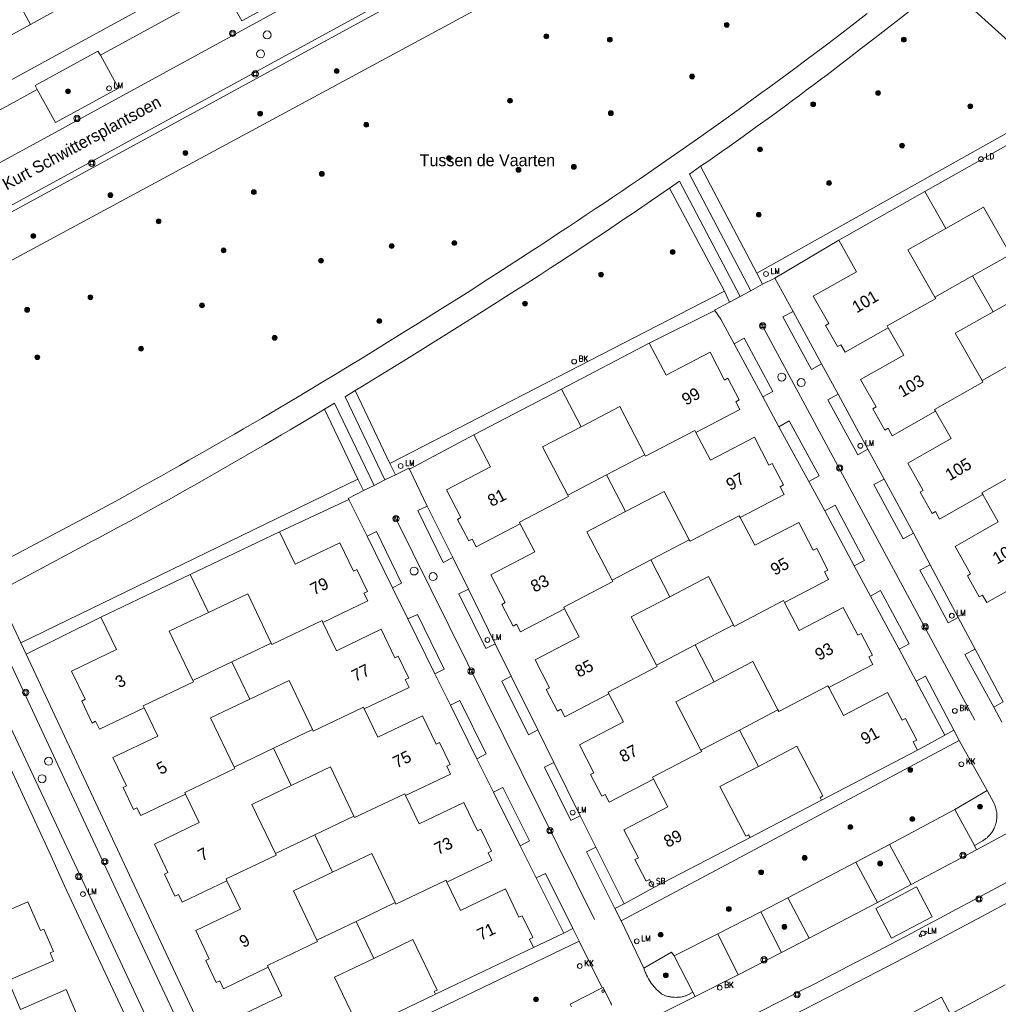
# Model space of a CAD drawing. Header units: metres. Extents: x 138165 to 154469, y 480134 to 494189.
# Tile 583 of 656: x 146510 to 146612, y 487238 to 487340. Entities that reach past the tile are written whole.
import ezdxf

# ---------------------------------------------------------------- set-up
doc = ezdxf.new("R2010")
doc.units = ezdxf.units.M
doc.header["$LTSCALE"] = 0.001
doc.header["$MEASUREMENT"] = 0
for name, color, linetype, lineweight in [('Level 5', 7, 'Continuous', 0), ('TOP-L-terrein schutting raster hek leuning', 7, 'Continuous', 0), ('TOP-L-topo objecten punt', 7, 'Continuous', 0), ('TOP-L-topo objecten vlak', 7, 'Continuous', 0), ('TOP-L-verharding molgoot', 7, 'Continuous', 0), ('TOP-T-topo huisnummering naamgeving', 7, 'Continuous', 0)]:
    doc.layers.add(name, color=color, linetype=linetype, lineweight=lineweight)
doc.styles.add('Style-INTL_ISO', font='INTL_ISO.shx')
doc.styles.add('Style-STANDARD', font='STANDARD.shx')

# ---------------------------------------------------------------- blocks, each defined once
blk = doc.blocks.new('24')
at = {"layer": 'TOP-L-topo objecten punt', "color": 7, "linetype": 'Continuous', "lineweight": 0}
for radius in [0.025, 0.0182, 0.0115, 0.005]:
    blk.add_circle((0, 0), radius, dxfattribs=at)
blk = doc.blocks.new('121')
at = {"layer": 'TOP-L-topo objecten punt', "color": 7, "linetype": 'Continuous', "lineweight": 0}
blk.add_circle((0, 0), 0.025, dxfattribs=at)
at = {"layer": 'TOP-L-topo objecten punt', "color": 7, "linetype": 'Continuous', "lineweight": 0, "style": 'Style-STANDARD'}
blk.add_text('LD', height=0.06, dxfattribs=at).set_placement((0.0483, 0))
blk = doc.blocks.new('*U13')
at = {"layer": 'Level 5', "color": 7, "linetype": 'Continuous', "lineweight": 0}
blk.add_circle((0, 0), 0.0415, dxfattribs=at)
blk = doc.blocks.new('150')
at = {"layer": 'Level 5', "color": 7, "linetype": 'Continuous', "lineweight": 0}
blk.add_blockref('*U13', (0, 0), dxfattribs=at)
blk = doc.blocks.new('72')
at = {"layer": 'TOP-L-topo objecten punt', "color": 7, "linetype": 'Continuous', "lineweight": 0}
blk.add_circle((0, 0), 0.025, dxfattribs=at)
at = {"layer": 'TOP-L-topo objecten punt', "color": 7, "linetype": 'Continuous', "lineweight": 0, "style": 'Style-STANDARD'}
blk.add_text('BK', height=0.06, dxfattribs=at).set_placement((0.0483, 0))
blk = doc.blocks.new('39')
at = {"layer": 'TOP-L-topo objecten punt', "color": 7, "linetype": 'Continuous', "lineweight": 0}
for p, q in [((0.0175, 0.0175), (-0.0175, 0.0175)), ((-0.0175, 0.0175), (-0.0175, -0.0175)), ((0.0175, 0.0175), (0.0175, -0.0175)), ((0.0175, -0.0175), (-0.0175, -0.0175))]:
    blk.add_line(p, q, dxfattribs=at)
blk.add_circle((0, 0), 0.0332, dxfattribs=at)
blk = doc.blocks.new('16')
at = {"layer": 'TOP-L-topo objecten punt', "color": 7, "linetype": 'Continuous', "lineweight": 0}
blk.add_circle((0, 0), 0.025, dxfattribs=at)
at = {"layer": 'TOP-L-topo objecten punt', "color": 7, "linetype": 'Continuous', "lineweight": 0, "style": 'Style-STANDARD'}
blk.add_text('LM', height=0.06, dxfattribs=at).set_placement((0.0483, 0))
blk = doc.blocks.new('10')
at = {"layer": 'TOP-L-topo objecten punt', "linetype": 'Continuous', "lineweight": 0}
blk.add_circle((0, 0), 0.0125, dxfattribs=at)
blk = doc.blocks.new('119')
at = {"layer": 'TOP-L-topo objecten punt', "color": 7, "linetype": 'Continuous', "lineweight": 0}
blk.add_circle((0, 0), 0.025, dxfattribs=at)
at = {"layer": 'TOP-L-topo objecten punt', "color": 7, "linetype": 'Continuous', "lineweight": 0, "style": 'Style-STANDARD'}
blk.add_text('KK', height=0.06, dxfattribs=at).set_placement((0.0483, 0))
blk = doc.blocks.new('175')
at = {"layer": 'TOP-L-topo objecten punt', "color": 7, "linetype": 'Continuous', "lineweight": 0}
blk.add_circle((0, 0), 0.025, dxfattribs=at)
at = {"layer": 'TOP-L-topo objecten punt', "color": 7, "linetype": 'Continuous', "lineweight": 0, "style": 'Style-STANDARD'}
blk.add_text('SB', height=0.06, dxfattribs=at).set_placement((0.0483, 0))

msp = doc.modelspace()

# ---------------------------------------------------------------- linework, layer by layer
at = {"layer": 'TOP-L-terrein schutting raster hek leuning', "flags": 128}
msp.add_lwpolyline([(146576.22, 487249.72), (146573.11, 487248.02), (146570.16, 487253.91)], dxfattribs=at)
at = {"layer": 'TOP-L-topo objecten vlak', "flags": 128}
for points in [[(146577.07, 487351.77), (146496.63, 487308.31), (146495.15, 487308.7), (146493.67, 487311.69), (146575.56, 487356.33), (146577.79, 487353.39), (146577.07, 487351.77)], [(146537.05, 487349.17), (146487.73, 487322.21)], [(146511.23, 487339.72), (146506.77, 487347.88)], [(146494.34, 487312.72), (146496.03, 487313.66), (146555.28, 487346.03)], [(146533.1, 487344.49), (146535, 487341.03), (146533.26, 487340.07), (146531.33, 487343.52)], [(146542.24, 487344.03), (146497.99, 487319.84)], [(146518.53, 487336.52), (146531.33, 487343.52)], [(146581.09, 487324.92), (146581.83, 487325.43), (146582.57, 487325.95), (146583.31, 487326.47), (146584.05, 487326.99), (146585.53, 487328.04), (146586.99, 487329.1), (146588.46, 487330.16), (146589.92, 487331.23), (146590.65, 487331.77), (146591.38, 487332.31), (146592.1, 487332.84), (146592.83, 487333.39), (146593.55, 487333.93), (146594.27, 487334.47), (146595.71, 487335.57), (146596.43, 487336.12), (146597.87, 487337.22), (146599, 487338.1), (146606.53, 487343.98)], [(146606.53, 487343.98), (146612.8, 487338.3), (146619.51, 487332.01)], [(146511.23, 487339.72), (146515.79, 487342.22)], [(146598.45, 487340.85), (146596.9, 487339.65), (146595.34, 487338.46), (146593.78, 487337.28), (146593, 487336.69), (146592.21, 487336.1), (146590.64, 487334.92), (146589.07, 487333.76), (146588.27, 487333.18), (146587.48, 487332.6), (146585.9, 487331.45), (146585.1, 487330.87), (146583.51, 487329.73), (146582.92, 487329.31), (146581.1, 487328.03), (146579.28, 487326.75), (146577.45, 487325.48), (146576.54, 487324.85), (146575.62, 487324.22), (146574.7, 487323.59), (146573.78, 487322.96), (146572.86, 487322.33), (146571.94, 487321.71), (146571.02, 487321.09), (146570.09, 487320.47), (146569.17, 487319.85), (146568.24, 487319.23), (146567.32, 487318.61), (146566.39, 487318), (146564.53, 487316.77), (146563.6, 487316.16), (146561.73, 487314.95), (146559.86, 487313.74), (146558.92, 487313.14), (146557.05, 487311.95), (146556.11, 487311.35), (146554.22, 487310.16), (146552.34, 487308.98), (146551.39, 487308.4), (146550.26, 487307.7), (146548.41, 487306.54), (146547.48, 487305.96), (146545.62, 487304.82), (146544.69, 487304.25), (146542.82, 487303.11), (146541.89, 487302.54), (146540.02, 487301.42), (146539.08, 487300.86), (146537.2, 487299.74), (146535.32, 487298.63), (146533.43, 487297.53), (146532.49, 487296.98), (146531.54, 487296.43), (146529.65, 487295.34), (146527.75, 487294.26), (146526.8, 487293.72), (146525.85, 487293.19), (146524.9, 487292.65), (146522.99, 487291.59), (146521.08, 487290.53), (146520.12, 487290.01), (146519.16, 487289.48), (146517.94, 487288.82), (146506.63, 487282.85)], [(146506.49, 487337.13), (146511.23, 487339.72)], [(146511.92, 487332.92), (146511.7, 487333.35), (146518.26, 487336.94), (146518.53, 487336.52)], [(146518.53, 487336.52), (146520.42, 487333.06), (146513.85, 487329.47), (146511.92, 487332.92)], [(146505.1, 487329.21), (146511.92, 487332.92)], [(146586.94, 487313.76), (146619.51, 487332.01)], [(146613.45, 487327.38), (146604.47, 487322.29)], [(146581.09, 487324.92), (146579.92, 487324.09), (146586.32, 487311.94)], [(146586.94, 487313.76), (146581.09, 487324.92)], [(146585.21, 487311.36), (146578.9, 487323.38), (146577.85, 487322.64)], [(146545.07, 487301.53), (146545.84, 487301.99), (146547.64, 487303.1), (146550.42, 487304.82), (146553.2, 487306.55), (146555.98, 487308.28), (146558.74, 487310.03), (146561.51, 487311.78), (146562.89, 487312.65), (146564.27, 487313.53), (146565.41, 487314.28), (146566.37, 487314.91), (146568.29, 487316.18), (146569.25, 487316.82), (146571.17, 487318.1), (146573.08, 487319.39), (146574.04, 487320.04), (146575.95, 487321.34), (146577.85, 487322.64)], [(146577.85, 487322.64), (146583.57, 487311.9)], [(146604.47, 487322.29), (146595.49, 487317.2)], [(146606.64, 487318.44), (146604.47, 487322.29)], [(146606.64, 487318.44), (146610.59, 487320.67), (146613.39, 487315.73)], [(146605.5, 487311.27), (146602.7, 487316.21), (146606.64, 487318.44)], [(146595.49, 487317.2), (146588.83, 487313.27)], [(146595.49, 487317.2), (146597.34, 487313.93), (146592.83, 487311.38), (146594.45, 487308.53), (146594.1, 487308.33), (146595.35, 487306.12), (146595.7, 487306.32), (146596.14, 487305.53), (146600.65, 487308.08)], [(146613.39, 487315.73), (146609.44, 487313.5)], [(146587.52, 487312.62), (146586.94, 487313.76)], [(146609.44, 487313.5), (146605.5, 487311.27)], [(146609.44, 487313.5), (146611.57, 487309.74)], [(146586.32, 487311.94), (146587.52, 487312.62)], [(146588.83, 487313.27), (146587.52, 487312.62)], [(146590.74, 487309.78), (146588.83, 487313.27)], [(146583.57, 487311.9), (146548.7, 487293.93)], [(146583.57, 487311.9), (146584.09, 487310.75)], [(146584.09, 487310.75), (146585.21, 487311.36)], [(146586.32, 487311.94), (146585.21, 487311.36)], [(146611.57, 487309.74), (146615.52, 487311.97), (146618.31, 487307.03)], [(146584.09, 487310.75), (146582.53, 487309.91), (146582.57, 487309.89)], [(146600.65, 487308.08), (146600.55, 487308.27), (146605.59, 487311.12), (146605.5, 487311.27)], [(146492.05, 487309.46), (146506.04, 487279.63), (146521.85, 487245.84), (146533.75, 487220.46), (146534.42, 487219.08)], [(146582.57, 487309.89), (146575.74, 487306.47)], [(146582.57, 487309.89), (146583.18, 487308.97), (146584.58, 487306.42)], [(146593.7, 487304.31), (146592.64, 487303.74), (146589.66, 487309.23), (146590.74, 487309.78)], [(146590.74, 487309.78), (146593.7, 487304.31)], [(146610.43, 487302.57), (146607.63, 487307.51), (146611.57, 487309.74)], [(146531.7, 487218.19), (146517.4, 487248.8), (146503.48, 487278.44), (146489.7, 487307.81), (146489.67, 487307.89)], [(146600.65, 487308.08), (146602.27, 487305.23), (146597.76, 487302.68), (146599.38, 487299.83), (146599.03, 487299.63), (146600.28, 487297.42), (146600.63, 487297.62), (146601.07, 487296.83), (146605.58, 487299.38)], [(146575.74, 487306.47), (146566.59, 487301.69)], [(146580.58, 487297.17), (146585.18, 487299.57), (146584.76, 487300.37), (146585.11, 487300.56), (146583.94, 487302.81), (146583.58, 487302.62), (146582.07, 487305.53), (146577.48, 487303.13), (146575.74, 487306.47)], [(146584.58, 487306.42), (146585.64, 487306.99), (146588.63, 487301.45), (146587.57, 487300.88)], [(146587.57, 487300.88), (146584.58, 487306.42)], [(146595.43, 487301.15), (146593.7, 487304.31)], [(146614.37, 487304.8), (146610.43, 487302.57)], [(146605.58, 487299.38), (146605.48, 487299.57), (146610.52, 487302.42), (146610.43, 487302.57)], [(146545.07, 487301.53), (146544.03, 487300.89), (146548.17, 487292.21)], [(146548.7, 487293.93), (146545.07, 487301.53)], [(146566.59, 487301.69), (146557.44, 487296.92)], [(146566.59, 487301.69), (146568.63, 487297.77)], [(146598.51, 487295.44), (146597.47, 487294.84), (146594.36, 487300.58), (146595.43, 487301.15)], [(146595.43, 487301.15), (146598.51, 487295.44)], [(146547.04, 487291.64), (146542.91, 487300.21), (146541.87, 487299.59)], [(146587.57, 487300.88), (146589.25, 487297.77)], [(146507.71, 487280.53), (146517.67, 487285.82), (146518.37, 487286.19), (146520.2, 487287.18), (146521.12, 487287.68), (146522.03, 487288.17), (146523.86, 487289.18), (146524.77, 487289.68), (146525.67, 487290.19), (146526.58, 487290.7), (146527.49, 487291.21), (146528.4, 487291.72), (146530.21, 487292.74), (146531.11, 487293.26), (146532.91, 487294.3), (146533.81, 487294.82), (146534.71, 487295.34), (146535.61, 487295.87), (146537.4, 487296.92), (146538.3, 487297.45), (146540.09, 487298.52), (146540.98, 487299.05), (146541.87, 487299.59)], [(146541.87, 487299.59), (146545.36, 487292.28)], [(146568.63, 487297.77), (146572.65, 487299.87), (146575.27, 487294.83)], [(146605.58, 487299.38), (146607.2, 487296.53), (146602.69, 487293.98), (146604.3, 487291.12), (146603.96, 487290.93), (146605.21, 487288.72), (146605.56, 487288.91), (146606, 487288.13), (146610.51, 487290.68)], [(146589.25, 487297.77), (146590.33, 487298.37), (146593.44, 487292.64), (146592.35, 487292.07)], [(146567.24, 487290.64), (146564.61, 487295.68), (146568.63, 487297.77)], [(146575.27, 487294.83), (146575.35, 487294.68), (146580.49, 487297.36), (146580.58, 487297.17)], [(146585.21, 487288.31), (146589.8, 487290.7), (146589.38, 487291.51), (146589.74, 487291.69), (146588.56, 487293.94), (146588.21, 487293.76), (146586.69, 487296.66), (146582.1, 487294.27), (146580.58, 487297.17)], [(146592.35, 487292.07), (146589.25, 487297.77)], [(146557.44, 487296.92), (146550.74, 487293.35)], [(146557.44, 487296.92), (146559.18, 487293.59), (146554.58, 487291.19), (146556.1, 487288.29), (146555.74, 487288.1), (146556.92, 487285.85), (146557.27, 487286.03), (146557.69, 487285.23), (146562.28, 487287.63)], [(146600.21, 487292.31), (146598.51, 487295.44)], [(146549.27, 487292.76), (146548.7, 487293.93)], [(146575.27, 487294.83), (146571.26, 487292.74)], [(146550.74, 487293.35), (146550.68, 487293.45), (146549.27, 487292.76)], [(146552.59, 487289.49), (146550.74, 487293.35)], [(146610.51, 487290.68), (146610.4, 487290.86), (146615.44, 487293.72), (146615.36, 487293.87)], [(146545.36, 487292.28), (146510.22, 487275.24)], [(146545.36, 487292.28), (146545.93, 487291.13)], [(146548.17, 487292.21), (146547.04, 487291.64)], [(146548.17, 487292.21), (146549.27, 487292.76)], [(146571.26, 487292.74), (146567.24, 487290.64)], [(146573.26, 487288.91), (146571.26, 487292.74)], [(146592.35, 487292.07), (146594.02, 487289)], [(146603.27, 487286.65), (146602.19, 487286.07), (146599.16, 487291.73), (146600.21, 487292.31)], [(146600.21, 487292.31), (146603.27, 487286.65)], [(146545.93, 487291.13), (146544.36, 487290.29), (146544.41, 487290.19)], [(146545.93, 487291.13), (146547.04, 487291.64)], [(146573.26, 487288.91), (146577.27, 487291), (146579.9, 487285.97)], [(146544.41, 487290.19), (146537.19, 487286.82)], [(146544.41, 487290.19), (146546.32, 487286.36)], [(146562.28, 487287.63), (146562.19, 487287.81), (146567.32, 487290.49), (146567.24, 487290.64)], [(146610.51, 487290.68), (146612.12, 487287.83), (146607.62, 487285.28), (146609.23, 487282.42), (146608.89, 487282.23), (146610.14, 487280.02), (146610.48, 487280.21), (146610.93, 487279.43), (146615.44, 487281.98)], [(146555.25, 487284.13), (146554.26, 487283.62), (146551.61, 487289.03), (146552.59, 487289.49)], [(146552.59, 487289.49), (146555.25, 487284.13)], [(146571.87, 487281.78), (146569.24, 487286.81), (146573.26, 487288.91)], [(146594.02, 487289), (146595.1, 487289.57), (146598.16, 487283.82), (146597.09, 487283.27)], [(146597.09, 487283.27), (146594.02, 487289)], [(146585.21, 487288.31), (146585.11, 487288.49), (146579.98, 487285.82), (146579.9, 487285.97)], [(146589.83, 487279.44), (146594.43, 487281.84), (146594.01, 487282.64), (146594.36, 487282.82), (146593.19, 487285.08), (146592.83, 487284.89), (146591.32, 487287.79), (146586.73, 487285.4), (146585.21, 487288.31)], [(146537.19, 487286.82), (146527.88, 487282.37)], [(146541.71, 487277.36), (146546.38, 487279.6), (146545.99, 487280.41), (146546.35, 487280.58), (146545.26, 487282.88), (146544.9, 487282.7), (146543.48, 487285.66), (146538.81, 487283.43), (146537.19, 487286.82)], [(146546.32, 487286.36), (146547.3, 487286.83), (146549.92, 487281.45), (146548.98, 487280.97)], [(146562.28, 487287.63), (146563.8, 487284.72), (146559.21, 487282.32), (146560.72, 487279.42), (146560.37, 487279.23), (146561.54, 487276.98), (146561.9, 487277.17), (146562.32, 487276.37), (146566.91, 487278.76)], [(146548.98, 487280.97), (146546.32, 487286.36)], [(146579.9, 487285.97), (146575.88, 487283.87)], [(146605.01, 487283.36), (146603.27, 487286.65)], [(146556.88, 487280.84), (146555.25, 487284.13)], [(146575.88, 487283.87), (146571.87, 487281.78)], [(146577.88, 487280.04), (146575.88, 487283.87)], [(146597.09, 487283.27), (146598.8, 487280.11)], [(146607.95, 487277.88), (146606.89, 487277.3), (146605.34, 487280.27), (146603.95, 487282.82), (146605.01, 487283.36)], [(146605.01, 487283.36), (146607.95, 487277.88)], [(146527.88, 487282.37), (146518.57, 487277.92)], [(146527.88, 487282.37), (146529.79, 487278.38)], [(146571.87, 487281.78), (146571.95, 487281.63), (146566.81, 487278.95), (146566.91, 487278.76)], [(146577.88, 487280.04), (146581.9, 487282.14), (146584.52, 487277.1)], [(146548.98, 487280.97), (146550.57, 487277.74)], [(146559.68, 487275.11), (146558.69, 487274.64), (146555.89, 487280.33), (146556.88, 487280.84)], [(146556.88, 487280.84), (146559.68, 487275.11)], [(146598.8, 487280.11), (146599.84, 487280.7), (146602.84, 487275.12), (146601.78, 487274.56)], [(146510.22, 487275.24), (146507.71, 487280.53)], [(146529.79, 487278.38), (146533.87, 487280.33), (146536.32, 487275.21)], [(146576.49, 487272.91), (146573.86, 487277.95), (146577.88, 487280.04)], [(146584.52, 487277.1), (146584.6, 487276.95), (146589.74, 487279.63), (146589.83, 487279.44)], [(146601.78, 487274.56), (146598.8, 487280.11)], [(146566.91, 487278.76), (146568.43, 487275.85), (146563.83, 487273.46), (146565.35, 487270.55), (146564.99, 487270.37), (146566.17, 487268.12), (146566.52, 487268.3), (146566.94, 487267.5), (146571.53, 487269.9)], [(146594.46, 487270.58), (146599.05, 487272.97), (146598.63, 487273.77), (146598.99, 487273.96), (146597.81, 487276.21), (146597.46, 487276.03), (146595.94, 487278.93), (146591.35, 487276.53), (146589.83, 487279.44)], [(146518.57, 487277.92), (146510.77, 487274.06)], [(146518.57, 487277.92), (146520.19, 487274.53), (146515.52, 487272.29), (146516.93, 487269.34), (146516.57, 487269.16), (146517.66, 487266.87), (146518.02, 487267.05), (146518.41, 487266.23), (146523.09, 487268.46)], [(146528.15, 487271.3), (146525.7, 487276.43), (146529.79, 487278.38)], [(146536.32, 487275.21), (146536.39, 487275.05), (146541.62, 487277.55), (146541.71, 487277.36)], [(146550.57, 487277.74), (146551.56, 487278.19), (146554.37, 487272.49), (146553.39, 487271.99)], [(146553.39, 487271.99), (146550.57, 487277.74)], [(146609.72, 487274.58), (146607.95, 487277.88)], [(146546.02, 487268.34), (146550.7, 487270.57), (146550.3, 487271.39), (146550.67, 487271.56), (146549.57, 487273.85), (146549.21, 487273.68), (146547.8, 487276.64), (146543.12, 487274.4), (146541.71, 487277.36)], [(146584.52, 487277.1), (146580.51, 487275.01)], [(146510.77, 487274.06), (146510.22, 487275.24)], [(146536.32, 487275.21), (146532.23, 487273.26)], [(146561.35, 487271.75), (146559.68, 487275.11)], [(146580.51, 487275.01), (146576.49, 487272.91)], [(146582.51, 487271.17), (146580.51, 487275.01)], [(146601.78, 487274.56), (146603.54, 487271.23)], [(146611.65, 487268.52), (146608.64, 487274.01), (146609.72, 487274.58)], [(146609.72, 487274.58), (146612.61, 487269.08)], [(146532.15, 487228.36), (146520.78, 487252.65), (146510.77, 487274.06)], [(146532.23, 487273.26), (146528.15, 487271.3)], [(146534.1, 487269.36), (146532.23, 487273.26)], [(146571.53, 487269.9), (146571.44, 487270.08), (146576.57, 487272.76), (146576.49, 487272.91)], [(146582.51, 487271.17), (146586.52, 487273.27), (146589.15, 487268.23)], [(146504.73, 487271.35), (146504.85, 487271.42), (146513.38, 487252.98), (146514.74, 487249.96), (146521.88, 487234.75), (146526.2, 487225.59)], [(146553.39, 487271.99), (146555.02, 487268.74)], [(146564.13, 487266.15), (146563.13, 487265.65), (146560.37, 487271.23), (146561.35, 487271.75)], [(146561.35, 487271.75), (146564.13, 487266.15)], [(146603.54, 487271.23), (146604.52, 487271.74), (146607.47, 487266.12)], [(146523.09, 487268.46), (146522.99, 487268.65), (146528.22, 487271.15), (146528.15, 487271.3)], [(146534.1, 487269.36), (146538.18, 487271.31), (146540.63, 487266.19)], [(146581.12, 487264.04), (146578.49, 487269.08), (146582.51, 487271.17)], [(146594.46, 487270.58), (146594.36, 487270.76), (146589.23, 487268.08), (146589.15, 487268.23)], [(146603.7, 487264.05), (146603.26, 487264.91), (146603.61, 487265.09), (146602.44, 487267.34), (146602.08, 487267.16), (146600.57, 487270.06), (146595.98, 487267.67), (146594.46, 487270.58)], [(146606.56, 487265.59), (146603.54, 487271.23)], [(146532.46, 487262.28), (146530.01, 487267.41), (146534.1, 487269.36)], [(146571.53, 487269.9), (146573.05, 487266.99), (146568.46, 487264.59), (146569.97, 487261.69), (146569.62, 487261.5), (146570.79, 487259.25), (146571.15, 487259.43), (146571.57, 487258.63), (146576.16, 487261.03)], [(146523.09, 487268.46), (146524.5, 487265.5), (146519.83, 487263.27), (146521.24, 487260.32), (146520.88, 487260.14), (146521.97, 487257.85), (146522.33, 487258.02), (146522.72, 487257.21), (146527.4, 487259.44)], [(146546.02, 487268.34), (146545.93, 487268.53), (146540.71, 487266.03), (146540.63, 487266.19)], [(146550.33, 487259.32), (146555.01, 487261.55), (146554.62, 487262.37), (146554.98, 487262.54), (146553.88, 487264.83), (146553.52, 487264.66), (146552.11, 487267.61), (146547.43, 487265.38), (146546.02, 487268.34)], [(146555.02, 487268.74), (146556, 487269.23), (146558.73, 487263.66), (146557.76, 487263.15)], [(146557.76, 487263.15), (146555.02, 487268.74)], [(146612.61, 487269.08), (146611.65, 487268.52)], [(146612.49, 487266.97), (146611.65, 487268.52)], [(146589.15, 487268.23), (146585.13, 487266.14)], [(146540.63, 487266.19), (146536.55, 487264.23)], [(146565.78, 487262.77), (146564.13, 487266.15)], [(146585.13, 487266.14), (146581.12, 487264.04)], [(146585.13, 487266.14), (146587.11, 487262.34)], [(146603.7, 487264.05), (146606.56, 487265.59)], [(146606.56, 487265.59), (146607.47, 487266.12)], [(146607.47, 487266.12), (146608.04, 487265.04)], [(146536.55, 487264.23), (146532.46, 487262.28)], [(146538.41, 487260.34), (146536.55, 487264.23)], [(146572.79, 487246.23), (146608.04, 487265.04)], [(146587.11, 487262.34), (146591.13, 487264.44), (146593.83, 487259.26), (146593.54, 487259.11), (146593.69, 487258.83)], [(146608.04, 487265.04), (146610.95, 487259.83)], [(146557.76, 487263.15), (146559.49, 487259.67)], [(146581.12, 487264.04), (146581.2, 487263.89), (146576.06, 487261.22), (146576.16, 487261.03)], [(146593.69, 487258.83), (146603.7, 487264.05)], [(146532.46, 487262.28), (146532.53, 487262.12), (146527.31, 487259.63), (146527.4, 487259.44)], [(146538.41, 487260.34), (146542.49, 487262.29), (146544.94, 487257.16)], [(146568.54, 487257.2), (146567.55, 487256.7), (146564.8, 487262.27), (146565.78, 487262.77)], [(146565.78, 487262.77), (146568.54, 487257.2)], [(146586.24, 487254.94), (146586.09, 487255.22), (146585.8, 487255.07), (146583.1, 487260.25), (146587.11, 487262.34)], [(146590.73, 487236.4), (146595.61, 487238.91), (146598.48, 487240.41), (146601.35, 487241.91), (146604.22, 487243.41), (146607.08, 487244.93), (146609.94, 487246.45), (146611.37, 487247.22), (146612.79, 487247.98), (146614.22, 487248.75), (146615.64, 487249.52), (146618.49, 487251.06), (146619.91, 487251.83), (146622.46, 487253.23), (146625.15, 487254.7), (146627.83, 487256.19), (146630.5, 487257.68), (146631.84, 487258.43), (146634.51, 487259.93), (146636.33, 487260.96), (146637.64, 487261.76)], [(146536.77, 487253.26), (146534.32, 487258.38), (146538.41, 487260.34)], [(146559.49, 487259.67), (146560.48, 487260.14), (146563.25, 487254.57), (146562.26, 487254.06)], [(146576.16, 487261.03), (146577.68, 487258.12), (146573.08, 487255.72), (146574.6, 487252.82), (146574.24, 487252.64), (146575.42, 487250.38), (146575.77, 487250.57), (146576.22, 487249.72)], [(146527.4, 487259.44), (146528.81, 487256.48), (146524.14, 487254.25), (146525.55, 487251.29), (146525.19, 487251.12), (146526.29, 487248.83), (146526.65, 487249), (146527.04, 487248.18), (146531.71, 487250.42)], [(146550.33, 487259.32), (146550.24, 487259.5), (146545.02, 487257.01), (146544.94, 487257.16)], [(146554.64, 487250.29), (146559.32, 487252.53), (146558.93, 487253.34), (146559.29, 487253.52), (146558.19, 487255.81), (146557.83, 487255.64), (146556.42, 487258.59), (146551.75, 487256.36), (146550.33, 487259.32)], [(146562.26, 487254.06), (146559.49, 487259.67)], [(146610.95, 487259.83), (146607.58, 487257.86)], [(146610.95, 487259.83), (146611.64, 487258.54), (146611.71, 487258.4), (146611.74, 487258.33), (146611.77, 487258.26), (146611.8, 487258.19), (146611.82, 487258.11), (146611.87, 487257.97), (146611.91, 487257.82), (146611.93, 487257.66), (146611.95, 487257.59), (146611.96, 487257.43), (146611.97, 487257.36), (146611.98, 487257.2), (146611.98, 487257.13), (146611.97, 487257.05), (146611.96, 487256.9), (146611.94, 487256.74), (146611.93, 487256.66), (146611.92, 487256.59), (146611.9, 487256.51), (146611.86, 487256.36), (146611.84, 487256.29), (146611.79, 487256.14), (146611.76, 487256.07), (146611.7, 487255.93), (146611.67, 487255.86), (146611.63, 487255.79), (146611.6, 487255.72), (146611.54, 487255.63), (146611.5, 487255.56), (146611.41, 487255.43), (146611.37, 487255.37), (146611.27, 487255.25), (146611.17, 487255.13), (146611.06, 487255.02), (146611, 487254.97), (146610.94, 487254.91), (146610.82, 487254.82), (146610.76, 487254.77), (146610.64, 487254.68), (146610.57, 487254.64), (146610.5, 487254.59), (146610.44, 487254.56), (146609.63, 487254.11)], [(146609.86, 487253.65), (146621.13, 487259.77)], [(146586.24, 487254.94), (146593.69, 487258.83)], [(146544.94, 487257.16), (146540.86, 487255.21)], [(146570.16, 487253.91), (146568.54, 487257.2)], [(146607.58, 487257.86), (146600.76, 487254.2)], [(146609.63, 487254.11), (146607.58, 487257.86)], [(146540.86, 487255.21), (146536.77, 487253.26)], [(146540.86, 487255.21), (146542.72, 487251.31)], [(146576.22, 487249.72), (146586.24, 487254.94)], [(146562.26, 487254.06), (146563.93, 487250.72)], [(146572.13, 487247.54), (146569.18, 487253.43), (146570.16, 487253.91)], [(146570.16, 487253.91), (146573.11, 487248.02)], [(146597.26, 487252.35), (146600.76, 487254.2)], [(146600.76, 487254.2), (146603.03, 487250.03)], [(146609.63, 487254.11), (146609.86, 487253.65)], [(146531.71, 487250.42), (146531.62, 487250.61), (146536.84, 487253.1), (146536.77, 487253.26)], [(146542.72, 487251.31), (146546.81, 487253.27), (146549.26, 487248.14)], [(146603.03, 487250.03), (146609.86, 487253.65)], [(146597.26, 487252.35), (146590.17, 487248.64)], [(146599.51, 487248.14), (146597.26, 487252.35)], [(146541.08, 487244.23), (146538.63, 487249.36), (146542.72, 487251.31)], [(146563.93, 487250.72), (146564.93, 487251.18), (146567.77, 487245.43)], [(146531.71, 487250.42), (146533.12, 487247.46), (146528.45, 487245.22), (146529.86, 487242.27), (146529.5, 487242.1), (146530.6, 487239.81), (146530.96, 487239.98), (146531.35, 487239.16), (146536.02, 487241.4)], [(146549.26, 487248.14), (146549.33, 487247.98), (146554.55, 487250.48), (146554.64, 487250.29)], [(146563.65, 487243.45), (146563.24, 487244.32), (146563.6, 487244.49), (146562.5, 487246.78), (146562.14, 487246.61), (146560.73, 487249.57), (146556.06, 487247.33), (146554.64, 487250.29)], [(146566.81, 487244.97), (146563.93, 487250.72)], [(146612.92, 487250.22), (146609.48, 487248.37), (146607.76, 487247.45), (146606.04, 487246.53), (146604.56, 487245.74), (146603.1, 487244.97), (146601.64, 487244.2), (146598.71, 487242.66), (146597.24, 487241.9), (146595.78, 487241.14), (146592.84, 487239.62), (146591.37, 487238.86), (146589.9, 487238.11), (146586.96, 487236.6)], [(146600.99, 487244.42), (146605.23, 487246.67), (146603.59, 487249.78), (146599.34, 487247.53), (146600.99, 487244.42)], [(146603.03, 487250.03), (146599.51, 487248.14)], [(146508.89, 487240.01), (146513.64, 487242.07), (146513.28, 487242.9), (146513.64, 487243.06), (146512.63, 487245.39), (146512.26, 487245.23), (146510.96, 487248.24), (146506.21, 487246.17), (146504.9, 487249.18)], [(146573.11, 487248.02), (146576.22, 487249.72)], [(146549.26, 487248.14), (146545.17, 487246.19)], [(146572.13, 487247.54), (146573.11, 487248.02)], [(146590.17, 487248.64), (146587.35, 487247.19)], [(146590.17, 487248.64), (146592.4, 487244.44)], [(146599.51, 487248.14), (146592.4, 487244.44)], [(146572.79, 487246.23), (146572.13, 487247.54)], [(146587.35, 487247.19), (146582.87, 487244.9)], [(146589.52, 487242.94), (146587.35, 487247.19)], [(146545.17, 487246.19), (146541.08, 487244.23)], [(146547.01, 487242.33), (146545.17, 487246.19)], [(146575.15, 487241.32), (146572.79, 487246.23)], [(146563.65, 487243.45), (146566.81, 487244.97)], [(146567.77, 487245.43), (146566.81, 487244.97)], [(146567.77, 487245.43), (146568.42, 487244.14)], [(146582.87, 487244.9), (146578.33, 487242.58)], [(146585, 487240.63), (146582.87, 487244.9)], [(146532.8, 487226.98), (146568.42, 487244.14)], [(146541.08, 487244.23), (146541.15, 487244.08), (146535.93, 487241.59), (146536.02, 487241.4)], [(146547.01, 487242.33), (146551.1, 487244.28), (146553.62, 487239.01), (146553.32, 487238.87), (146553.46, 487238.58)], [(146568.42, 487244.14), (146570.84, 487239.24)], [(146592.4, 487244.44), (146589.52, 487242.94)], [(146553.46, 487238.58), (146563.65, 487243.45)], [(146578.33, 487242.58), (146578.06, 487242.96), (146575.15, 487241.32)], [(146578.33, 487242.58), (146580.28, 487238.81)], [(146585, 487240.63), (146589.52, 487242.94)], [(146545.88, 487234.96), (146545.74, 487235.25), (146545.44, 487235.1), (146542.93, 487240.37), (146547.01, 487242.33)], [(146536.02, 487241.4), (146537.43, 487238.44), (146532.76, 487236.2), (146534.17, 487233.25), (146533.81, 487233.07), (146534.91, 487230.78), (146535.27, 487230.95), (146535.68, 487230.08)], [(146580.28, 487238.81), (146579.83, 487238.56), (146579.76, 487238.53), (146579.68, 487238.5), (146579.61, 487238.47), (146579.53, 487238.44), (146579.46, 487238.42), (146579.3, 487238.37), (146579.23, 487238.35), (146579.15, 487238.33), (146578.99, 487238.3), (146578.92, 487238.29), (146578.76, 487238.27), (146578.6, 487238.27), (146578.52, 487238.26), (146578.36, 487238.27), (146578.28, 487238.27), (146578.2, 487238.28), (146578.05, 487238.29), (146577.97, 487238.31), (146577.89, 487238.32), (146577.81, 487238.34), (146577.66, 487238.37), (146577.58, 487238.4), (146577.43, 487238.44), (146577.28, 487238.5), (146577.14, 487238.57), (146577.06, 487238.6), (146576.97, 487238.65), (146576.89, 487238.72), (146576.81, 487238.79), (146576.65, 487238.94), (146576.5, 487239.09), (146576.35, 487239.25), (146576.28, 487239.33), (146576.21, 487239.41), (146576.14, 487239.49), (146576.07, 487239.58), (146575.94, 487239.75), (146575.82, 487239.93), (146575.76, 487240.02), (146575.65, 487240.21), (146575.55, 487240.4), (146575.45, 487240.59), (146575.36, 487240.79), (146575.31, 487240.89), (146575.27, 487240.99), (146575.23, 487241.09), (146575.15, 487241.32)], [(146580.52, 487238.35), (146585, 487240.63)], [(146512.87, 487230.84), (146517.62, 487232.9), (146517.26, 487233.73), (146517.63, 487233.89), (146516.62, 487236.22), (146516.25, 487236.06), (146514.94, 487239.07), (146510.19, 487237), (146508.89, 487240.01)], [(146612.84, 487239.57), (146607.14, 487236.51)], [(146545.88, 487234.96), (146553.46, 487238.58)], [(146570.84, 487239.24), (146567.49, 487237.55), (146567.64, 487237.27)], [(146570.84, 487239.24), (146570.93, 487239.3), (146571.7, 487237.73), (146571.75, 487237.61), (146571.8, 487237.46)], [(146580.28, 487238.81), (146580.52, 487238.35)], [(146580.52, 487238.35), (146569.72, 487232.97)], [(146607.14, 487236.51), (146606.19, 487238.27), (146603.16, 487236.64), (146604.11, 487234.88), (146601.44, 487233.44)]]:
    msp.add_lwpolyline(points, dxfattribs=at)
at = {"layer": 'TOP-L-verharding molgoot', "flags": 128}
for points in [[(146542.24, 487344.03), (146497.99, 487319.84)], [(146609.66, 487267.16), (146587.41, 487308.53)], [(146570.02, 487246.38), (146549.21, 487288.4)], [(146609.86, 487253.65), (146603.03, 487250.03)], [(146599.51, 487248.14), (146592.4, 487244.44)], [(146589.52, 487242.94), (146585, 487240.63)]]:
    msp.add_lwpolyline(points, dxfattribs=at)

# ---------------------------------------------------------------- block references
at = {"layer": 'TOP-L-topo objecten punt', "xscale": 10, "yscale": 10, "zscale": 10}
for name, p in [('39', (146532.3, 487338.78)), ('24', (146583.81, 487339.66)), ('150', (146535.9, 487338.62)), ('24', (146565, 487338.47)), ('24', (146571.62, 487338.12)), ('24', (146602.27, 487338.12)), ('150', (146535.22, 487336.64)), ('24', (146543.14, 487334.85)), ('39', (146534.66, 487334.55)), ('24', (146580.2, 487334.28)), ('24', (146515.14, 487332.74)), ('16', (146519.42, 487333.05)), ('24', (146561.21, 487331.75)), ('24', (146599.59, 487332.56)), ('24', (146592.82, 487331.39)), ('24', (146609.19, 487331.18)), ('39', (146516.08, 487329.91)), ('24', (146535.17, 487330.41)), ('24', (146571.73, 487330.46)), ('24', (146546.23, 487329.25)), ('24', (146587.27, 487326.68)), ('24', (146602.09, 487327.08)), ('24', (146527.38, 487326.31)), ('24', (146554.85, 487325.77)), ('121', (146610.32, 487325.66)), ('39', (146517.62, 487325.24)), ('24', (146562.1, 487324.55)), ('24', (146567.87, 487324.86)), ('24', (146541.6, 487324.13)), ('24', (146594.48, 487323.17)), ('24', (146519.56, 487321.91)), ('24', (146534.51, 487322.23)), ('24', (146587.15, 487319.87)), ('24', (146524.58, 487319.18)), ('24', (146511.53, 487317.65)), ('24', (146548.88, 487316.6)), ('24', (146555.41, 487316.91)), ('24', (146531.36, 487316.15)), ('24', (146578.17, 487315.98)), ('24', (146541.52, 487315.08)), ('24', (146570.71, 487313.63)), ('16', (146587.9, 487313.69)), ('24', (146517.48, 487311.26)), ('24', (146529.11, 487310.41)), ('24', (146562.78, 487310.6)), ('24', (146510.88, 487309.95)), ('24', (146547.59, 487308.78)), ('39', (146587.55, 487308.28)), ('24', (146536.68, 487307.03)), ('24', (146511.94, 487305.01)), ('24', (146522.76, 487305.9)), ('72', (146567.9, 487304.56)), ('150', (146589.54, 487302.94)), ('150', (146591.57, 487302.37)), ('16', (146597.74, 487295.77)), ('16', (146549.82, 487293.67)), ('39', (146595.58, 487293.46)), ('39', (146549.33, 487288.18)), ('150', (146551.22, 487282.72)), ('150', (146553.2, 487282.14)), ('16', (146607.27, 487278.06)), ('39', (146604.49, 487276.89)), ('16', (146558.86, 487275.53)), ('39', (146557.16, 487272.28)), ('39', (146510.72, 487270.06)), ('72', (146607.59, 487268.13)), ('150', (146513.12, 487262.88)), ('119', (146608.27, 487262.57)), ('24', (146602.94, 487261.98)), ('150', (146512.43, 487261.06)), ('16', (146567.75, 487257.53)), ('24', (146610.21, 487258.16)), ('24', (146603.16, 487256.85)), ('39', (146565.38, 487255.64)), ('24', (146596.7, 487256.02)), ('24', (146591.93, 487252.81)), ('39', (146608.44, 487253.07)), ('39', (146518.97, 487252.41)), ('24', (146599.8, 487252.22)), ('39', (146516.27, 487250.87)), ('24', (146587.4, 487251.31)), ('175', (146575.96, 487250.09)), ('16', (146516.7, 487249.03)), ('39', (146610.1, 487248.52)), ('24', (146584.03, 487247.48)), ('24', (146589.82, 487245.62)), ('16', (146574.43, 487244.11)), ('24', (146576.92, 487244.79)), ('10', (146604.01, 487244.7)), ('16', (146604.26, 487244.93)), ('10', (146604.57, 487245.04)), ('119', (146568.49, 487241.53)), ('39', (146587.7, 487242.18)), ('24', (146577.46, 487240.57)), ('72', (146583.08, 487239.27)), ('10', (146570.91, 487238.91)), ('39', (146591.14, 487238.55)), ('24', (146563.92, 487238.06))]:
    msp.add_blockref(name, p, dxfattribs=at)

# ---------------------------------------------------------------- texts
at = {"layer": 'TOP-T-topo huisnummering naamgeving', "style": 'Style-INTL_ISO'}
for s, rotation, p in [('Juan Grisstraat', 317.2, (146611.02, 487344.78)), ('Kurt Schwittersplantsoen', 28.6, (146508.74, 487322.39)), ('101', 30.7, (146597.35, 487309.57)), ('103', 30.7, (146602.13, 487300.78)), ('99', 28.8, (146579.56, 487299.94)), ('105', 30.7, (146607.06, 487292.08)), ('97', 28.8, (146584.18, 487291.07)), ('81', 27.5, (146559.3, 487289.39)), ('107', 30.7, (146611.99, 487283.38)), ('95', 28.8, (146588.81, 487282.21)), ('79', 26.3, (146540.78, 487280.17)), ('83', 27.5, (146563.78, 487280.45)), ('93', 28.8, (146593.44, 487273.34)), ('85', 27.5, (146568.4, 487271.58)), ('77', 26.3, (146545.09, 487271.14)), ('3', 28.4, (146520.49, 487270.47)), ('91', 28.8, (146598.21, 487264.56)), ('87', 27.5, (146573.03, 487262.72)), ('75', 26.3, (146549.4, 487262.12)), ('5', 28.4, (146524.8, 487261.44)), ('73', 26.3, (146553.71, 487253.1)), ('89', 27.5, (146577.65, 487253.85)), ('7', 28.4, (146529.11, 487252.42)), ('71', 26.3, (146558.17, 487244.15)), ('9', 28.4, (146533.42, 487243.4))]:
    msp.add_text(s, height=1.25, rotation=rotation, dxfattribs=at).set_placement(p)
msp.add_text('Tussen de Vaarten', height=1.25, dxfattribs=at).set_placement((146551.8, 487324.93))

doc.saveas('drawing.dxf')
